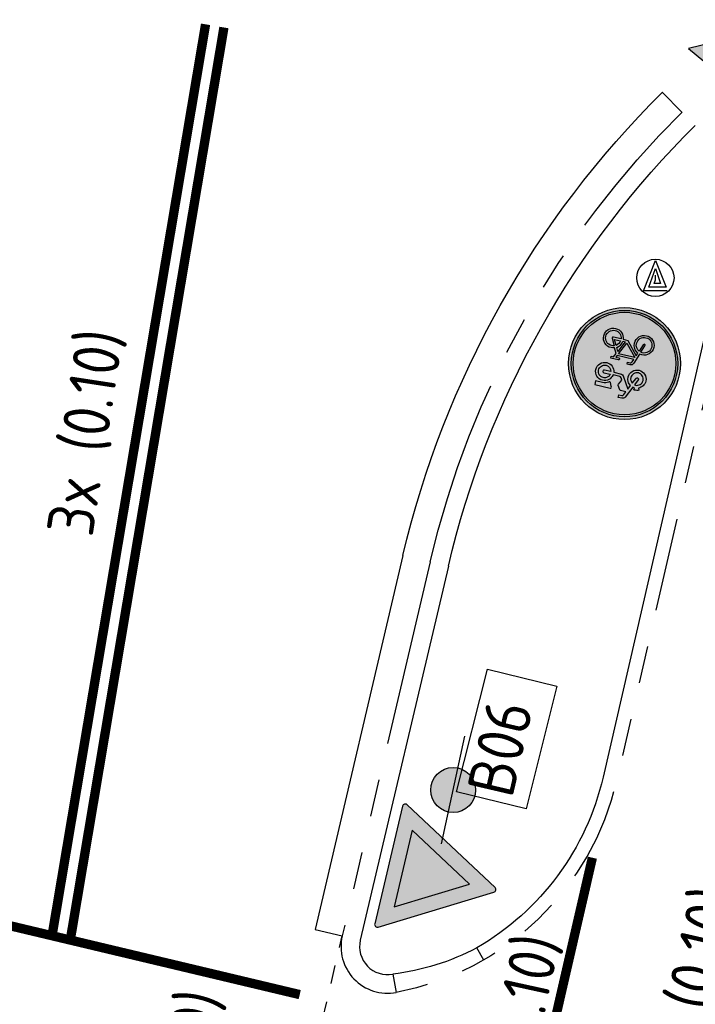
# Model space of a CAD drawing. Header units: metres. Extents: x 116958 to 118326, y 475500 to 477904.
# Tile 821 of 1001: x 117612 to 117619, y 476729 to 476740. Entities that reach past the tile are written whole.
import ezdxf

# ---------------------------------------------------------------- set-up
doc = ezdxf.new("R2010")
doc.units = ezdxf.units.M
doc.header["$LTSCALE"] = 0.2
for name, pattern in [('200-05-05', [5, 2.5, -2.5]), ('200-1-1', [10, 5, -5]), ('MATGRENS', [2, 1, -1]), ('VH-TROTTOIRBAND_130-150', [15, 5, -2, 2, -2, 2, -2]), ('VH-TROTTOIRBAND_180-200', [20, 10, -2, 2, -2, 2, -2])]:
    doc.linetypes.add(name, pattern=pattern)
doc.layers.get('0').update_dxf_attribs({"color": 6})
for name, color, linetype in [('N-WE-IE-MEUBILAIR_WEGMEUBILAIR_LICHTMAST-G', 2, 'Continuous'), ('N-WE-IE-MEUBILAIR_WEGMEUBILAIR_VERKEERSBORD-G', 7, 'Continuous'), ('N-WE-IE-MEUBILAIR_WEGMEUBILAIR_VERKEERSBORD-PAAL', 2, 'Continuous'), ('N-WE-VH-GOOT_TEGEL-300', 251, 'Continuous'), ('N-WE-VH-KANTOPSLUITING_ACHTERKANTBAND-G', 251, 'Continuous'), ('N-WE-VH-KANTOPSLUITING_TROTTOIRBAND_130 150-G', 251, 'VH-TROTTOIRBAND_130-150'), ('N-WE-VH-KANTOPSLUITING_TROTTOIRBAND_180 200-G', 251, 'VH-TROTTOIRBAND_180-200'), ('N-WE-VH-MATERIAALGRENS-G', 251, 'MATGRENS'), ('N-WE-VW-MARKERING_DWARS_DRIEHOEK_5050-S', 1, 'Continuous'), ('N-WE-VW-MARKERING_LANGS_STREEP_050_050_010-G', 1, '200-05-05'), ('N-WE-VW-MARKERING_LANGS_STREEP_100_100_010-G', 1, '200-1-1'), ('N-WE-VW-MARKERING_LANGS_STREEP_GETROKKEN_3X010-G', 1, 'Continuous'), ('N-WE-VW-MARKERING_TEKST-G', 7, 'Continuous'), ('to-xx-bibcontour', 7, 'Continuous'), ('to-xx-bibkleur', 7, 'Continuous')]:
    doc.layers.add(name, color=color, linetype=linetype)
doc.styles.get("Standard").update_dxf_attribs({"font": 'isocp.shx'})

# ---------------------------------------------------------------- blocks, each defined once
blk = doc.blocks.new('Haaitnd')
blk.add_lwpolyline([(500, 0), (0, 0), (250, -500), (500, 0)])
blk.add_solid([(0, 0), (500, 0), (250, -500)])
blk = doc.blocks.new('B06')
at = {"layer": 'to-xx-bibkleur'}
h = blk.add_hatch(color=10, dxfattribs=at)
h.paths.add_polyline_path([(0.2114, 0.5112), (-0.2114, 0.5112), (0, 0.145)], flags=16)
edge = h.paths.add_edge_path()
edge.add_line((-0.337, 0.5687), (-0.013, 0.0075))
edge.add_arc((0, 0.015), 0.015, 210, 330)
edge.add_line((0.013, 0.0075), (0.337, 0.5687))
edge.add_arc((0.324, 0.5762), 0.015, 330, 450)
edge.add_line((0.324, 0.5912), (-0.324, 0.5912))
edge.add_arc((-0.324, 0.5762), 0.015, 90, 210)
blk.add_hatch(color=255, dxfattribs=at).paths.add_polyline_path([(0.2114, 0.5112), (-0.2114, 0.5112), (0, 0.145)])
at = {"layer": 'to-xx-bibcontour', "color": 7, "flags": 128}
blk.add_lwpolyline([(-0.337, 0.5687), (-0.013, 0.0075, 0.57735), (0.013, 0.0075), (0.337, 0.5687, 0.57735), (0.324, 0.5912), (-0.324, 0.5912, 0.57735)], format="xyb", close=True, dxfattribs=at)
blk.add_lwpolyline([(0.2114, 0.5112), (-0.2114, 0.5112), (0, 0.145)], close=True, dxfattribs=at)
at = {"layer": 'to-xx-bibkleur', "color": 10, "flags": 128}
blk.add_lwpolyline([(-0.337, 0.5687), (-0.013, 0.0075, 0.57735), (0.013, 0.0075), (0.337, 0.5687, 0.57735), (0.324, 0.5912), (-0.324, 0.5912, 0.57735)], format="xyb", close=True, dxfattribs=at)
blk.add_lwpolyline([(0.2114, 0.5112), (-0.2114, 0.5112), (0, 0.145)], close=True, dxfattribs=at)
blk = doc.blocks.new('G12a')
at = {"layer": 'to-xx-bibkleur'}
h = blk.add_hatch(color=150, dxfattribs=at)
h.paths.add_polyline_path([(0.3, 0.3, 1), (-0.3, 0.3, 1)])
h.paths.add_polyline_path([(-0.2852, 0.3, -1), (0.2852, 0.3, -1)], flags=16)
h.paths.add_polyline_path([(-0.2747, 0.3, -1), (0.2747, 0.3, -1)], flags=0)
h.paths.add_polyline_path([(0.1413, 0.1912), (0.1424, 0.1805), (0.1413, 0.1698), (0.1383, 0.1599), (0.1334, 0.1509), (0.1268, 0.143), (0.1191, 0.1366), (0.1099, 0.1316), (0.1, 0.1285), (0.0893, 0.1275), (0.0794, 0.1284), (0.07, 0.1311), (0.0614, 0.1355), (0.0538, 0.1412), (0.0474, 0.1483), (0.0422, 0.1564), (0.0384, 0.1654), (0.0364, 0.175), (0.0111, 0.175), (-0.0515, 0.2444), (-0.0572, 0.2284), (-0.0447, 0.2203), (-0.0395, 0.2151), (-0.0352, 0.2093), (-0.0317, 0.2029), (-0.0291, 0.1959), (-0.027, 0.1805), (-0.0281, 0.1698), (-0.0311, 0.1599), (-0.036, 0.1509), (-0.0425, 0.143), (-0.0503, 0.1366), (-0.0595, 0.1316), (-0.0694, 0.1285), (-0.08, 0.1275), (-0.0907, 0.1285), (-0.1006, 0.1316), (-0.1096, 0.1366), (-0.1175, 0.143), (-0.1239, 0.1509), (-0.129, 0.1599), (-0.132, 0.1698), (-0.1331, 0.1805), (-0.132, 0.1912), (-0.129, 0.2011), (-0.1239, 0.2102), (-0.1175, 0.218), (-0.1096, 0.2244), (-0.1006, 0.2293), (-0.0907, 0.2324), (-0.08, 0.2334), (-0.0675, 0.2322), (-0.0483, 0.2865), (-0.0451, 0.2932), (-0.0412, 0.2971), (-0.0357, 0.2991), (-0.0285, 0.2997), (-0.0146, 0.2997), (-0.0146, 0.2889), (-0.0285, 0.2889), (-0.0319, 0.2883), (-0.0346, 0.2868), (-0.0369, 0.2843), (-0.0386, 0.2808), (-0.0436, 0.2668), (0.0477, 0.2668), (0.0527, 0.2779), (0.037, 0.2779), (0.0349, 0.2784), (0.0332, 0.2796), (0.0316, 0.2834), (0.0332, 0.2874), (0.037, 0.2889), (0.0777, 0.2889), (0.0777, 0.2779), (0.0649, 0.2779), (0.0559, 0.2583), (0.0706, 0.2301), (0.0797, 0.2325), (0.0893, 0.2334), (0.1, 0.2324), (0.1099, 0.2293), (0.1191, 0.2244), (0.1268, 0.218), (0.1334, 0.2102), (0.1383, 0.2011)], flags=0)
h.paths.add_polyline_path([(0.1302, 0.1889), (0.1311, 0.1805), (0.1302, 0.1721), (0.1278, 0.1642), (0.1241, 0.1572), (0.1189, 0.1509), (0.1128, 0.1458), (0.1056, 0.1419), (0.0977, 0.1395), (0.0893, 0.1386), (0.0817, 0.1393), (0.0744, 0.1413), (0.0677, 0.1447), (0.0617, 0.1491), (0.0567, 0.1544), (0.0526, 0.1607), (0.0495, 0.1677), (0.0479, 0.175), (0.0903, 0.175), (0.093, 0.1758), (0.0948, 0.1776), (0.0956, 0.1801), (0.095, 0.1828), (0.0759, 0.2198), (0.0825, 0.2217), (0.0893, 0.2223), (0.0977, 0.2214), (0.1056, 0.2189), (0.1128, 0.2153), (0.1189, 0.2101), (0.1241, 0.204), (0.1278, 0.1968)], flags=0)
h.paths.add_polyline_path([(0.1342, 0.3385), (0.1282, 0.3313), (0.121, 0.3253), (0.1128, 0.3208), (0.1037, 0.318), (0.0938, 0.317), (0.0849, 0.3179), (0.0764, 0.3202), (0.0686, 0.324), (0.0617, 0.329), (0.0558, 0.3353), (0.0511, 0.3424), (0.0477, 0.3503), (0.0456, 0.3589), (0.0021, 0.3589), (-0.0038, 0.3603), (-0.0088, 0.3648), (-0.0485, 0.4301), (-0.0587, 0.4072), (-0.0491, 0.3996), (-0.0451, 0.395), (-0.0418, 0.3898), (-0.0371, 0.3784), (-0.0354, 0.3656), (-0.0363, 0.3558), (-0.0392, 0.3467), (-0.0436, 0.3385), (-0.0495, 0.3313), (-0.0567, 0.3253), (-0.0651, 0.3208), (-0.0742, 0.318), (-0.084, 0.317), (-0.0938, 0.318), (-0.1029, 0.3208), (-0.1111, 0.3253), (-0.1185, 0.3313), (-0.1244, 0.3385), (-0.129, 0.3467), (-0.1317, 0.3558), (-0.1328, 0.3656), (-0.1322, 0.3731), (-0.1307, 0.3801), (-0.1279, 0.3868), (-0.1244, 0.3929), (-0.1201, 0.3984), (-0.1151, 0.4033), (-0.1093, 0.4072), (-0.1031, 0.4104), (-0.1078, 0.4214), (-0.1029, 0.4234), (-0.0971, 0.4247), (-0.0907, 0.4258), (-0.084, 0.4263), (-0.0814, 0.4261), (-0.0814, 0.4142), (-0.0723, 0.4127), (-0.0448, 0.4746), (-0.0415, 0.4792), (-0.0378, 0.4821), (-0.0335, 0.4836), (-0.0284, 0.4841), (-0.0092, 0.4841), (-0.0092, 0.4694), (-0.0244, 0.4694), (-0.0278, 0.4691), (-0.0302, 0.4679), (-0.034, 0.4623), (-0.0413, 0.4461), (-0.0131, 0.4461), (-0.0104, 0.4452), (-0.0076, 0.4427), (0.0053, 0.4222), (0.0064, 0.4186), (0.0056, 0.4156), (-0.0069, 0.3892), (0.0003, 0.3782), (0.0038, 0.3747), (0.009, 0.3737), (0.0459, 0.3737), (0.0482, 0.3821), (0.0517, 0.3898), (0.0564, 0.3967), (0.0622, 0.4026), (0.0691, 0.4075), (0.0767, 0.4112), (0.0851, 0.4135), (0.0938, 0.4142), (0.1037, 0.4133), (0.1128, 0.4104), (0.121, 0.406), (0.1282, 0.4001), (0.1342, 0.3929), (0.1387, 0.3845), (0.1416, 0.3754), (0.1425, 0.3656), (0.1416, 0.3558), (0.1387, 0.3467)], flags=0)
h.paths.add_polyline_path([(0.1218, 0.3468), (0.1177, 0.3417), (0.1127, 0.3375), (0.107, 0.3345), (0.1006, 0.3325), (0.0938, 0.3317), (0.0822, 0.3339), (0.0724, 0.3395), (0.0652, 0.3482), (0.061, 0.3589), (0.096, 0.3589), (0.0989, 0.3595), (0.1014, 0.361), (0.1031, 0.3635), (0.1037, 0.3664), (0.1031, 0.3693), (0.1014, 0.3715), (0.0989, 0.3731), (0.096, 0.3737), (0.0611, 0.3737), (0.0655, 0.384), (0.0729, 0.3921), (0.0774, 0.3952), (0.0825, 0.3975), (0.088, 0.399), (0.0938, 0.3994), (0.1006, 0.3988), (0.107, 0.3968), (0.1127, 0.3936), (0.1177, 0.3895), (0.1218, 0.3845), (0.125, 0.3789), (0.127, 0.3725), (0.1276, 0.3656), (0.127, 0.3589), (0.125, 0.3525)], flags=0)
h.paths.add_polyline_path([(0.081, 0.186), (0.048, 0.186), (0.0502, 0.1948), (0.054, 0.2026), (0.0593, 0.2096), (0.0659, 0.2151)], flags=0)
h.paths.add_polyline_path([(0.0607, 0.225), (0.0515, 0.2177), (0.0441, 0.2086), (0.039, 0.198), (0.0364, 0.186), (0.0229, 0.186), (0.0502, 0.2456)], flags=0)
h.paths.add_polyline_path([(0.0427, 0.2558), (0.0127, 0.1898), (-0.047, 0.2558)], flags=0)
h.paths.add_polyline_path([(0.1294, 0.4263), (0.0909, 0.4263), (0.0831, 0.4254), (0.0747, 0.4231), (0.0671, 0.42), (0.0613, 0.4168), (0.0573, 0.4147), (0.0541, 0.4139), (0.0517, 0.4147), (0.05, 0.4167), (0.0416, 0.434), (0.0396, 0.4394), (0.0396, 0.443), (0.0416, 0.4453), (0.0454, 0.4461), (0.1294, 0.4461)], flags=0)
h.paths.add_polyline_path([(-0.0381, 0.1805), (-0.039, 0.1721), (-0.0415, 0.1642), (-0.0451, 0.1572), (-0.0503, 0.1509), (-0.0566, 0.1458), (-0.0637, 0.1419), (-0.0717, 0.1395), (-0.08, 0.1386), (-0.0884, 0.1395), (-0.0964, 0.1419), (-0.1034, 0.1458), (-0.1096, 0.1509), (-0.1146, 0.1572), (-0.1185, 0.1642), (-0.1209, 0.1721), (-0.1218, 0.1805), (-0.1209, 0.1889), (-0.1185, 0.1968), (-0.1146, 0.204), (-0.1096, 0.2101), (-0.1034, 0.2153), (-0.0964, 0.2189), (-0.0884, 0.2214), (-0.08, 0.2223), (-0.0715, 0.2212), (-0.0852, 0.1822), (-0.0855, 0.1794), (-0.0845, 0.1772), (-0.0825, 0.1756), (-0.08, 0.175), (-0.0767, 0.1762), (-0.0747, 0.1788), (-0.061, 0.2177), (-0.052, 0.2118), (-0.0447, 0.2031), (-0.0398, 0.1926)], flags=0)
h.paths.add_polyline_path([(-0.0529, 0.3525), (-0.0602, 0.3417), (-0.0652, 0.3375), (-0.0709, 0.3345), (-0.0771, 0.3325), (-0.084, 0.3317), (-0.0907, 0.3325), (-0.0971, 0.3345), (-0.1029, 0.3375), (-0.1079, 0.3417), (-0.1121, 0.3468), (-0.1151, 0.3525), (-0.1171, 0.3589), (-0.1179, 0.3656), (-0.1171, 0.3725), (-0.1151, 0.3789), (-0.1121, 0.3845), (-0.1079, 0.3895), (-0.1029, 0.3936), (-0.0971, 0.3968), (-0.0907, 0.3988), (-0.084, 0.3994), (-0.0785, 0.399), (-0.0918, 0.3689), (-0.0924, 0.3662), (-0.0919, 0.3633), (-0.0904, 0.3609), (-0.0881, 0.359), (-0.0852, 0.3584), (-0.0825, 0.359), (-0.08, 0.3606), (-0.0784, 0.363), (-0.0646, 0.3927), (-0.0587, 0.3875), (-0.0543, 0.3811), (-0.0514, 0.3738), (-0.0503, 0.3656), (-0.0509, 0.3589)], flags=0)
h = blk.add_hatch(color=255, dxfattribs=at)
edge = h.paths.add_edge_path(flags=16)
edge.add_arc((0, 0.3), 0.2747, 0, 360)
edge = h.paths.add_edge_path()
edge.add_arc((0, 0.3), 0.2852, 0, 360)
h = blk.add_hatch(color=255, dxfattribs=at)
h.paths.add_polyline_path([(-0.0646, 0.3927), (-0.0784, 0.363), (-0.08, 0.3606), (-0.0825, 0.359), (-0.0852, 0.3584), (-0.0881, 0.359), (-0.0904, 0.3609), (-0.0919, 0.3633), (-0.0924, 0.3662), (-0.0918, 0.3689), (-0.0785, 0.399), (-0.084, 0.3994), (-0.0907, 0.3988), (-0.0971, 0.3968), (-0.1029, 0.3936), (-0.1079, 0.3895), (-0.1121, 0.3845), (-0.1151, 0.3789), (-0.1171, 0.3725), (-0.1179, 0.3656), (-0.1171, 0.3589), (-0.1151, 0.3525), (-0.1121, 0.3468), (-0.1079, 0.3417), (-0.1029, 0.3375), (-0.0971, 0.3345), (-0.0907, 0.3325), (-0.084, 0.3317), (-0.0771, 0.3325), (-0.0709, 0.3345), (-0.0652, 0.3375), (-0.0602, 0.3417), (-0.0529, 0.3525), (-0.0509, 0.3589), (-0.0503, 0.3656), (-0.0514, 0.3738), (-0.0543, 0.3811), (-0.0587, 0.3875)], flags=16)
h.paths.add_polyline_path([(0.061, 0.3589), (0.096, 0.3589), (0.0989, 0.3595), (0.1014, 0.361), (0.1031, 0.3635), (0.1037, 0.3664), (0.1031, 0.3693), (0.1014, 0.3715), (0.0989, 0.3731), (0.096, 0.3737), (0.0611, 0.3737), (0.0655, 0.384), (0.0729, 0.3921), (0.0774, 0.3952), (0.0825, 0.3975), (0.088, 0.399), (0.0938, 0.3994), (0.1006, 0.3988), (0.107, 0.3968), (0.1127, 0.3936), (0.1177, 0.3895), (0.1218, 0.3845), (0.125, 0.3789), (0.127, 0.3725), (0.1276, 0.3656), (0.127, 0.3589), (0.125, 0.3525), (0.1218, 0.3468), (0.1177, 0.3417), (0.1127, 0.3375), (0.107, 0.3345), (0.1006, 0.3325), (0.0938, 0.3317), (0.0822, 0.3339), (0.0724, 0.3395), (0.0652, 0.3482)], flags=16)
h.paths.add_polyline_path([(0.1294, 0.4263), (0.1294, 0.4461), (0.0454, 0.4461), (0.0416, 0.4453), (0.0396, 0.443), (0.0396, 0.4394), (0.0416, 0.434), (0.05, 0.4167), (0.0517, 0.4147), (0.0541, 0.4139), (0.0573, 0.4147), (0.0613, 0.4168), (0.0671, 0.42), (0.0747, 0.4231), (0.0831, 0.4254), (0.0909, 0.4263)], flags=17)
h.paths.add_polyline_path([(0.0003, 0.3782), (0.0038, 0.3747), (0.009, 0.3737), (0.0459, 0.3737), (0.0482, 0.3821), (0.0517, 0.3898), (0.0564, 0.3967), (0.0622, 0.4026), (0.0691, 0.4075), (0.0767, 0.4112), (0.0851, 0.4135), (0.0938, 0.4142), (0.1037, 0.4133), (0.1128, 0.4104), (0.121, 0.406), (0.1282, 0.4001), (0.1342, 0.3929), (0.1387, 0.3845), (0.1416, 0.3754), (0.1425, 0.3656), (0.1416, 0.3558), (0.1387, 0.3467), (0.1342, 0.3385), (0.1282, 0.3313), (0.121, 0.3253), (0.1128, 0.3208), (0.1037, 0.318), (0.0938, 0.317), (0.0849, 0.3179), (0.0764, 0.3202), (0.0686, 0.324), (0.0617, 0.329), (0.0558, 0.3353), (0.0511, 0.3424), (0.0477, 0.3503), (0.0456, 0.3589), (0.0021, 0.3589), (-0.0038, 0.3603), (-0.0088, 0.3648), (-0.0485, 0.4301), (-0.0587, 0.4072), (-0.0491, 0.3996), (-0.0451, 0.395), (-0.0418, 0.3898), (-0.0371, 0.3784), (-0.0354, 0.3656), (-0.0363, 0.3558), (-0.0392, 0.3467), (-0.0436, 0.3385), (-0.0495, 0.3313), (-0.0567, 0.3253), (-0.0651, 0.3208), (-0.0742, 0.318), (-0.084, 0.317), (-0.0938, 0.318), (-0.1029, 0.3208), (-0.1111, 0.3253), (-0.1185, 0.3313), (-0.1244, 0.3385), (-0.129, 0.3467), (-0.1317, 0.3558), (-0.1328, 0.3656), (-0.1322, 0.3731), (-0.1307, 0.3801), (-0.1279, 0.3868), (-0.1244, 0.3929), (-0.1201, 0.3984), (-0.1151, 0.4033), (-0.1093, 0.4072), (-0.1031, 0.4104), (-0.1078, 0.4214), (-0.1029, 0.4234), (-0.0971, 0.4247), (-0.0907, 0.4258), (-0.084, 0.4263), (-0.0814, 0.4261), (-0.0814, 0.4142), (-0.0723, 0.4127), (-0.0448, 0.4746), (-0.0415, 0.4792), (-0.0378, 0.4821), (-0.0335, 0.4836), (-0.0284, 0.4841), (-0.0092, 0.4841), (-0.0092, 0.4694), (-0.0244, 0.4694), (-0.0278, 0.4691), (-0.0302, 0.4679), (-0.034, 0.4623), (-0.0413, 0.4461), (-0.0131, 0.4461), (-0.0104, 0.4452), (-0.0076, 0.4427), (0.0053, 0.4222), (0.0064, 0.4186), (0.0056, 0.4156), (-0.0069, 0.3892)])
h.paths.add_polyline_path([(-0.0381, 0.1805), (-0.039, 0.1721), (-0.0415, 0.1642), (-0.0451, 0.1572), (-0.0503, 0.1509), (-0.0566, 0.1458), (-0.0637, 0.1419), (-0.0717, 0.1395), (-0.08, 0.1386), (-0.0884, 0.1395), (-0.0964, 0.1419), (-0.1034, 0.1458), (-0.1096, 0.1509), (-0.1146, 0.1572), (-0.1185, 0.1642), (-0.1209, 0.1721), (-0.1218, 0.1805), (-0.1209, 0.1889), (-0.1185, 0.1968), (-0.1146, 0.204), (-0.1096, 0.2101), (-0.1034, 0.2153), (-0.0964, 0.2189), (-0.0884, 0.2214), (-0.08, 0.2223), (-0.0715, 0.2212), (-0.0852, 0.1822), (-0.0855, 0.1794), (-0.0845, 0.1772), (-0.0825, 0.1756), (-0.08, 0.175), (-0.0767, 0.1762), (-0.0747, 0.1788), (-0.061, 0.2177), (-0.052, 0.2118), (-0.0447, 0.2031), (-0.0398, 0.1926)], flags=16)
h.paths.add_polyline_path([(0.0427, 0.2558), (0.0127, 0.1898), (-0.047, 0.2558)], flags=16)
h.paths.add_polyline_path([(0.0229, 0.186), (0.0502, 0.2456), (0.0607, 0.225), (0.0515, 0.2177), (0.0441, 0.2086), (0.039, 0.198), (0.0364, 0.186)], flags=16)
h.paths.add_polyline_path([(0.0759, 0.2198), (0.0825, 0.2217), (0.0893, 0.2223), (0.0977, 0.2214), (0.1056, 0.2189), (0.1128, 0.2153), (0.1189, 0.2101), (0.1241, 0.204), (0.1278, 0.1968), (0.1302, 0.1889), (0.1311, 0.1805), (0.1302, 0.1721), (0.1278, 0.1642), (0.1241, 0.1572), (0.1189, 0.1509), (0.1128, 0.1458), (0.1056, 0.1419), (0.0977, 0.1395), (0.0893, 0.1386), (0.0817, 0.1393), (0.0744, 0.1413), (0.0677, 0.1447), (0.0617, 0.1491), (0.0567, 0.1544), (0.0526, 0.1607), (0.0495, 0.1677), (0.0479, 0.175), (0.0903, 0.175), (0.093, 0.1758), (0.0948, 0.1776), (0.0956, 0.1801), (0.095, 0.1828)], flags=16)
h.paths.add_polyline_path([(0.0659, 0.2151), (0.081, 0.186), (0.048, 0.186), (0.0502, 0.1948), (0.054, 0.2026), (0.0593, 0.2096)], flags=16)
h.paths.add_polyline_path([(0.0777, 0.2889), (0.0777, 0.2779), (0.0649, 0.2779), (0.0559, 0.2583), (0.0706, 0.2301), (0.0797, 0.2325), (0.0893, 0.2334), (0.1, 0.2324), (0.1099, 0.2293), (0.1191, 0.2244), (0.1268, 0.218), (0.1334, 0.2102), (0.1383, 0.2011), (0.1413, 0.1912), (0.1424, 0.1805), (0.1413, 0.1698), (0.1383, 0.1599), (0.1334, 0.1509), (0.1268, 0.143), (0.1191, 0.1366), (0.1099, 0.1316), (0.1, 0.1285), (0.0893, 0.1275), (0.0794, 0.1284), (0.07, 0.1311), (0.0614, 0.1355), (0.0538, 0.1412), (0.0474, 0.1483), (0.0422, 0.1564), (0.0384, 0.1654), (0.0364, 0.175), (0.0111, 0.175), (-0.0515, 0.2444), (-0.0572, 0.2284), (-0.0447, 0.2203), (-0.0395, 0.2151), (-0.0352, 0.2093), (-0.0317, 0.2029), (-0.0291, 0.1959), (-0.027, 0.1805), (-0.0281, 0.1698), (-0.0311, 0.1599), (-0.036, 0.1509), (-0.0425, 0.143), (-0.0503, 0.1366), (-0.0595, 0.1316), (-0.0694, 0.1285), (-0.08, 0.1275), (-0.0907, 0.1285), (-0.1006, 0.1316), (-0.1096, 0.1366), (-0.1175, 0.143), (-0.1239, 0.1509), (-0.129, 0.1599), (-0.132, 0.1698), (-0.1331, 0.1805), (-0.132, 0.1912), (-0.129, 0.2011), (-0.1239, 0.2102), (-0.1175, 0.218), (-0.1096, 0.2244), (-0.1006, 0.2293), (-0.0907, 0.2324), (-0.08, 0.2334), (-0.0675, 0.2322), (-0.0483, 0.2865), (-0.0451, 0.2932), (-0.0412, 0.2971), (-0.0357, 0.2991), (-0.0285, 0.2997), (-0.0146, 0.2997), (-0.0146, 0.2889), (-0.0285, 0.2889), (-0.0319, 0.2883), (-0.0346, 0.2868), (-0.0369, 0.2843), (-0.0386, 0.2808), (-0.0436, 0.2668), (0.0477, 0.2668), (0.0527, 0.2779), (0.037, 0.2779), (0.0349, 0.2784), (0.0332, 0.2796), (0.0316, 0.2834), (0.0332, 0.2874), (0.037, 0.2889)])
at = {"layer": 'to-xx-bibcontour', "color": 7}
for points in [[(0.0003, 0.3782), (0.0038, 0.3747), (0.009, 0.3737), (0.0459, 0.3737), (0.0482, 0.3821), (0.0517, 0.3898), (0.0564, 0.3967), (0.0622, 0.4026), (0.0691, 0.4075), (0.0767, 0.4112), (0.0851, 0.4135), (0.0938, 0.4142), (0.1037, 0.4133), (0.1128, 0.4104), (0.121, 0.406), (0.1282, 0.4001), (0.1342, 0.3929), (0.1387, 0.3845), (0.1416, 0.3754), (0.1425, 0.3656), (0.1416, 0.3558), (0.1387, 0.3467), (0.1342, 0.3385), (0.1282, 0.3313), (0.121, 0.3253), (0.1128, 0.3208), (0.1037, 0.318), (0.0938, 0.317), (0.0849, 0.3179), (0.0764, 0.3202), (0.0686, 0.324), (0.0617, 0.329), (0.0558, 0.3353), (0.0511, 0.3424), (0.0477, 0.3503), (0.0456, 0.3589), (0.0021, 0.3589), (-0.0038, 0.3603), (-0.0088, 0.3648), (-0.0485, 0.4301), (-0.0587, 0.4072), (-0.0491, 0.3996), (-0.0451, 0.395), (-0.0418, 0.3898), (-0.0371, 0.3784), (-0.0354, 0.3656), (-0.0363, 0.3558), (-0.0392, 0.3467), (-0.0436, 0.3385), (-0.0495, 0.3313), (-0.0567, 0.3253), (-0.0651, 0.3208), (-0.0742, 0.318), (-0.084, 0.317), (-0.0938, 0.318), (-0.1029, 0.3208), (-0.1111, 0.3253), (-0.1185, 0.3313), (-0.1244, 0.3385), (-0.129, 0.3467), (-0.1317, 0.3558), (-0.1328, 0.3656), (-0.1322, 0.3731), (-0.1307, 0.3801), (-0.1279, 0.3868), (-0.1244, 0.3929), (-0.1201, 0.3984), (-0.1151, 0.4033), (-0.1093, 0.4072), (-0.1031, 0.4104), (-0.1078, 0.4214), (-0.1029, 0.4234), (-0.0971, 0.4247), (-0.0907, 0.4258), (-0.084, 0.4263), (-0.0814, 0.4261), (-0.0814, 0.4142), (-0.0723, 0.4127), (-0.0448, 0.4746), (-0.0415, 0.4792), (-0.0378, 0.4821), (-0.0335, 0.4836), (-0.0284, 0.4841), (-0.0092, 0.4841), (-0.0092, 0.4694), (-0.0244, 0.4694), (-0.0278, 0.4691), (-0.0302, 0.4679), (-0.034, 0.4623), (-0.0413, 0.4461), (-0.0131, 0.4461), (-0.0104, 0.4452), (-0.0076, 0.4427), (0.0053, 0.4222), (0.0064, 0.4186), (0.0056, 0.4156), (-0.0069, 0.3892), (0.0003, 0.3782)], [(0.1294, 0.4263), (0.1294, 0.4461), (0.0454, 0.4461), (0.0416, 0.4453), (0.0396, 0.443), (0.0396, 0.4394), (0.0416, 0.434), (0.05, 0.4167), (0.0517, 0.4147), (0.0541, 0.4139), (0.0573, 0.4147), (0.0613, 0.4168), (0.0671, 0.42), (0.0747, 0.4231), (0.0831, 0.4254), (0.0909, 0.4263), (0.1294, 0.4263)], [(-0.0646, 0.3927), (-0.0784, 0.363), (-0.08, 0.3606), (-0.0825, 0.359), (-0.0852, 0.3584), (-0.0881, 0.359), (-0.0904, 0.3609), (-0.0919, 0.3633), (-0.0924, 0.3662), (-0.0918, 0.3689), (-0.0785, 0.399), (-0.084, 0.3994), (-0.0907, 0.3988), (-0.0971, 0.3968), (-0.1029, 0.3936), (-0.1079, 0.3895), (-0.1121, 0.3845), (-0.1151, 0.3789), (-0.1171, 0.3725), (-0.1179, 0.3656), (-0.1171, 0.3589), (-0.1151, 0.3525), (-0.1121, 0.3468), (-0.1079, 0.3417), (-0.1029, 0.3375), (-0.0971, 0.3345), (-0.0907, 0.3325), (-0.084, 0.3317), (-0.0771, 0.3325), (-0.0709, 0.3345), (-0.0652, 0.3375), (-0.0602, 0.3417), (-0.0529, 0.3525), (-0.0509, 0.3589), (-0.0503, 0.3656), (-0.0514, 0.3738), (-0.0543, 0.3811), (-0.0587, 0.3875), (-0.0646, 0.3927)], [(0.061, 0.3589), (0.096, 0.3589), (0.0989, 0.3595), (0.1014, 0.361), (0.1031, 0.3635), (0.1037, 0.3664), (0.1031, 0.3693), (0.1014, 0.3715), (0.0989, 0.3731), (0.096, 0.3737), (0.0611, 0.3737), (0.0655, 0.384), (0.0729, 0.3921), (0.0774, 0.3952), (0.0825, 0.3975), (0.088, 0.399), (0.0938, 0.3994), (0.1006, 0.3988), (0.107, 0.3968), (0.1127, 0.3936), (0.1177, 0.3895), (0.1218, 0.3845), (0.125, 0.3789), (0.127, 0.3725), (0.1276, 0.3656), (0.127, 0.3589), (0.125, 0.3525), (0.1218, 0.3468), (0.1177, 0.3417), (0.1127, 0.3375), (0.107, 0.3345), (0.1006, 0.3325), (0.0938, 0.3317), (0.0822, 0.3339), (0.0724, 0.3395), (0.0652, 0.3482), (0.061, 0.3589)], [(0.0777, 0.2889), (0.0777, 0.2779), (0.0649, 0.2779), (0.0559, 0.2583), (0.0706, 0.2301), (0.0797, 0.2325), (0.0893, 0.2334), (0.1, 0.2324), (0.1099, 0.2293), (0.1191, 0.2244), (0.1268, 0.218), (0.1334, 0.2102), (0.1383, 0.2011), (0.1413, 0.1912), (0.1424, 0.1805), (0.1413, 0.1698), (0.1383, 0.1599), (0.1334, 0.1509), (0.1268, 0.143), (0.1191, 0.1366), (0.1099, 0.1316), (0.1, 0.1285), (0.0893, 0.1275), (0.0794, 0.1284), (0.07, 0.1311), (0.0614, 0.1355), (0.0538, 0.1412), (0.0474, 0.1483), (0.0422, 0.1564), (0.0384, 0.1654), (0.0364, 0.175), (0.0111, 0.175), (-0.0515, 0.2444), (-0.0572, 0.2284), (-0.0447, 0.2203), (-0.0395, 0.2151), (-0.0352, 0.2093), (-0.0317, 0.2029), (-0.0291, 0.1959), (-0.027, 0.1805), (-0.0281, 0.1698), (-0.0311, 0.1599), (-0.036, 0.1509), (-0.0425, 0.143), (-0.0503, 0.1366), (-0.0595, 0.1316), (-0.0694, 0.1285), (-0.08, 0.1275), (-0.0907, 0.1285), (-0.1006, 0.1316), (-0.1096, 0.1366), (-0.1175, 0.143), (-0.1239, 0.1509), (-0.129, 0.1599), (-0.132, 0.1698), (-0.1331, 0.1805), (-0.132, 0.1912), (-0.129, 0.2011), (-0.1239, 0.2102), (-0.1175, 0.218), (-0.1096, 0.2244), (-0.1006, 0.2293), (-0.0907, 0.2324), (-0.08, 0.2334), (-0.0675, 0.2322), (-0.0483, 0.2865), (-0.0451, 0.2932), (-0.0412, 0.2971), (-0.0357, 0.2991), (-0.0285, 0.2997), (-0.0146, 0.2997), (-0.0146, 0.2889), (-0.0285, 0.2889), (-0.0319, 0.2883), (-0.0346, 0.2868), (-0.0369, 0.2843), (-0.0386, 0.2808), (-0.0436, 0.2668), (0.0477, 0.2668), (0.0527, 0.2779), (0.037, 0.2779), (0.0349, 0.2784), (0.0332, 0.2796), (0.0316, 0.2834), (0.0332, 0.2874), (0.037, 0.2889), (0.0777, 0.2889)], [(-0.0381, 0.1805), (-0.039, 0.1721), (-0.0415, 0.1642), (-0.0451, 0.1572), (-0.0503, 0.1509), (-0.0566, 0.1458), (-0.0637, 0.1419), (-0.0717, 0.1395), (-0.08, 0.1386), (-0.0884, 0.1395), (-0.0964, 0.1419), (-0.1034, 0.1458), (-0.1096, 0.1509), (-0.1146, 0.1572), (-0.1185, 0.1642), (-0.1209, 0.1721), (-0.1218, 0.1805), (-0.1209, 0.1889), (-0.1185, 0.1968), (-0.1146, 0.204), (-0.1096, 0.2101), (-0.1034, 0.2153), (-0.0964, 0.2189), (-0.0884, 0.2214), (-0.08, 0.2223), (-0.0715, 0.2212), (-0.0852, 0.1822), (-0.0855, 0.1794), (-0.0845, 0.1772), (-0.0825, 0.1756), (-0.08, 0.175), (-0.0767, 0.1762), (-0.0747, 0.1788), (-0.061, 0.2177), (-0.052, 0.2118), (-0.0447, 0.2031), (-0.0398, 0.1926), (-0.0381, 0.1805)], [(0.0427, 0.2558), (0.0127, 0.1898), (-0.047, 0.2558), (0.0427, 0.2558)], [(0.0229, 0.186), (0.0502, 0.2456), (0.0607, 0.225), (0.0515, 0.2177), (0.0441, 0.2086), (0.039, 0.198), (0.0364, 0.186), (0.0229, 0.186)], [(0.0759, 0.2198), (0.0825, 0.2217), (0.0893, 0.2223), (0.0977, 0.2214), (0.1056, 0.2189), (0.1128, 0.2153), (0.1189, 0.2101), (0.1241, 0.204), (0.1278, 0.1968), (0.1302, 0.1889), (0.1311, 0.1805), (0.1302, 0.1721), (0.1278, 0.1642), (0.1241, 0.1572), (0.1189, 0.1509), (0.1128, 0.1458), (0.1056, 0.1419), (0.0977, 0.1395), (0.0893, 0.1386), (0.0817, 0.1393), (0.0744, 0.1413), (0.0677, 0.1447), (0.0617, 0.1491), (0.0567, 0.1544), (0.0526, 0.1607), (0.0495, 0.1677), (0.0479, 0.175), (0.0903, 0.175), (0.093, 0.1758), (0.0948, 0.1776), (0.0956, 0.1801), (0.095, 0.1828), (0.0759, 0.2198)], [(0.0659, 0.2151), (0.081, 0.186), (0.048, 0.186), (0.0502, 0.1948), (0.054, 0.2026), (0.0593, 0.2096), (0.0659, 0.2151)]]:
    blk.add_lwpolyline(points, dxfattribs=at)
for radius in [0.3, 0.2852, 0.2747]:
    blk.add_circle((0, 0.3), radius, dxfattribs=at)
at = {"layer": 'to-xx-bibkleur', "color": 255}
for points in [[(0.0003, 0.3782), (0.0038, 0.3747), (0.009, 0.3737), (0.0459, 0.3737), (0.0482, 0.3821), (0.0517, 0.3898), (0.0564, 0.3967), (0.0622, 0.4026), (0.0691, 0.4075), (0.0767, 0.4112), (0.0851, 0.4135), (0.0938, 0.4142), (0.1037, 0.4133), (0.1128, 0.4104), (0.121, 0.406), (0.1282, 0.4001), (0.1342, 0.3929), (0.1387, 0.3845), (0.1416, 0.3754), (0.1425, 0.3656), (0.1416, 0.3558), (0.1387, 0.3467), (0.1342, 0.3385), (0.1282, 0.3313), (0.121, 0.3253), (0.1128, 0.3208), (0.1037, 0.318), (0.0938, 0.317), (0.0849, 0.3179), (0.0764, 0.3202), (0.0686, 0.324), (0.0617, 0.329), (0.0558, 0.3353), (0.0511, 0.3424), (0.0477, 0.3503), (0.0456, 0.3589), (0.0021, 0.3589), (-0.0038, 0.3603), (-0.0088, 0.3648), (-0.0485, 0.4301), (-0.0587, 0.4072), (-0.0491, 0.3996), (-0.0451, 0.395), (-0.0418, 0.3898), (-0.0371, 0.3784), (-0.0354, 0.3656), (-0.0363, 0.3558), (-0.0392, 0.3467), (-0.0436, 0.3385), (-0.0495, 0.3313), (-0.0567, 0.3253), (-0.0651, 0.3208), (-0.0742, 0.318), (-0.084, 0.317), (-0.0938, 0.318), (-0.1029, 0.3208), (-0.1111, 0.3253), (-0.1185, 0.3313), (-0.1244, 0.3385), (-0.129, 0.3467), (-0.1317, 0.3558), (-0.1328, 0.3656), (-0.1322, 0.3731), (-0.1307, 0.3801), (-0.1279, 0.3868), (-0.1244, 0.3929), (-0.1201, 0.3984), (-0.1151, 0.4033), (-0.1093, 0.4072), (-0.1031, 0.4104), (-0.1078, 0.4214), (-0.1029, 0.4234), (-0.0971, 0.4247), (-0.0907, 0.4258), (-0.084, 0.4263), (-0.0814, 0.4261), (-0.0814, 0.4142), (-0.0723, 0.4127), (-0.0448, 0.4746), (-0.0415, 0.4792), (-0.0378, 0.4821), (-0.0335, 0.4836), (-0.0284, 0.4841), (-0.0092, 0.4841), (-0.0092, 0.4694), (-0.0244, 0.4694), (-0.0278, 0.4691), (-0.0302, 0.4679), (-0.034, 0.4623), (-0.0413, 0.4461), (-0.0131, 0.4461), (-0.0104, 0.4452), (-0.0076, 0.4427), (0.0053, 0.4222), (0.0064, 0.4186), (0.0056, 0.4156), (-0.0069, 0.3892), (0.0003, 0.3782)], [(0.1294, 0.4263), (0.1294, 0.4461), (0.0454, 0.4461), (0.0416, 0.4453), (0.0396, 0.443), (0.0396, 0.4394), (0.0416, 0.434), (0.05, 0.4167), (0.0517, 0.4147), (0.0541, 0.4139), (0.0573, 0.4147), (0.0613, 0.4168), (0.0671, 0.42), (0.0747, 0.4231), (0.0831, 0.4254), (0.0909, 0.4263), (0.1294, 0.4263)], [(-0.0646, 0.3927), (-0.0784, 0.363), (-0.08, 0.3606), (-0.0825, 0.359), (-0.0852, 0.3584), (-0.0881, 0.359), (-0.0904, 0.3609), (-0.0919, 0.3633), (-0.0924, 0.3662), (-0.0918, 0.3689), (-0.0785, 0.399), (-0.084, 0.3994), (-0.0907, 0.3988), (-0.0971, 0.3968), (-0.1029, 0.3936), (-0.1079, 0.3895), (-0.1121, 0.3845), (-0.1151, 0.3789), (-0.1171, 0.3725), (-0.1179, 0.3656), (-0.1171, 0.3589), (-0.1151, 0.3525), (-0.1121, 0.3468), (-0.1079, 0.3417), (-0.1029, 0.3375), (-0.0971, 0.3345), (-0.0907, 0.3325), (-0.084, 0.3317), (-0.0771, 0.3325), (-0.0709, 0.3345), (-0.0652, 0.3375), (-0.0602, 0.3417), (-0.0529, 0.3525), (-0.0509, 0.3589), (-0.0503, 0.3656), (-0.0514, 0.3738), (-0.0543, 0.3811), (-0.0587, 0.3875), (-0.0646, 0.3927)], [(0.061, 0.3589), (0.096, 0.3589), (0.0989, 0.3595), (0.1014, 0.361), (0.1031, 0.3635), (0.1037, 0.3664), (0.1031, 0.3693), (0.1014, 0.3715), (0.0989, 0.3731), (0.096, 0.3737), (0.0611, 0.3737), (0.0655, 0.384), (0.0729, 0.3921), (0.0774, 0.3952), (0.0825, 0.3975), (0.088, 0.399), (0.0938, 0.3994), (0.1006, 0.3988), (0.107, 0.3968), (0.1127, 0.3936), (0.1177, 0.3895), (0.1218, 0.3845), (0.125, 0.3789), (0.127, 0.3725), (0.1276, 0.3656), (0.127, 0.3589), (0.125, 0.3525), (0.1218, 0.3468), (0.1177, 0.3417), (0.1127, 0.3375), (0.107, 0.3345), (0.1006, 0.3325), (0.0938, 0.3317), (0.0822, 0.3339), (0.0724, 0.3395), (0.0652, 0.3482), (0.061, 0.3589)], [(0.0777, 0.2889), (0.0777, 0.2779), (0.0649, 0.2779), (0.0559, 0.2583), (0.0706, 0.2301), (0.0797, 0.2325), (0.0893, 0.2334), (0.1, 0.2324), (0.1099, 0.2293), (0.1191, 0.2244), (0.1268, 0.218), (0.1334, 0.2102), (0.1383, 0.2011), (0.1413, 0.1912), (0.1424, 0.1805), (0.1413, 0.1698), (0.1383, 0.1599), (0.1334, 0.1509), (0.1268, 0.143), (0.1191, 0.1366), (0.1099, 0.1316), (0.1, 0.1285), (0.0893, 0.1275), (0.0794, 0.1284), (0.07, 0.1311), (0.0614, 0.1355), (0.0538, 0.1412), (0.0474, 0.1483), (0.0422, 0.1564), (0.0384, 0.1654), (0.0364, 0.175), (0.0111, 0.175), (-0.0515, 0.2444), (-0.0572, 0.2284), (-0.0447, 0.2203), (-0.0395, 0.2151), (-0.0352, 0.2093), (-0.0317, 0.2029), (-0.0291, 0.1959), (-0.027, 0.1805), (-0.0281, 0.1698), (-0.0311, 0.1599), (-0.036, 0.1509), (-0.0425, 0.143), (-0.0503, 0.1366), (-0.0595, 0.1316), (-0.0694, 0.1285), (-0.08, 0.1275), (-0.0907, 0.1285), (-0.1006, 0.1316), (-0.1096, 0.1366), (-0.1175, 0.143), (-0.1239, 0.1509), (-0.129, 0.1599), (-0.132, 0.1698), (-0.1331, 0.1805), (-0.132, 0.1912), (-0.129, 0.2011), (-0.1239, 0.2102), (-0.1175, 0.218), (-0.1096, 0.2244), (-0.1006, 0.2293), (-0.0907, 0.2324), (-0.08, 0.2334), (-0.0675, 0.2322), (-0.0483, 0.2865), (-0.0451, 0.2932), (-0.0412, 0.2971), (-0.0357, 0.2991), (-0.0285, 0.2997), (-0.0146, 0.2997), (-0.0146, 0.2889), (-0.0285, 0.2889), (-0.0319, 0.2883), (-0.0346, 0.2868), (-0.0369, 0.2843), (-0.0386, 0.2808), (-0.0436, 0.2668), (0.0477, 0.2668), (0.0527, 0.2779), (0.037, 0.2779), (0.0349, 0.2784), (0.0332, 0.2796), (0.0316, 0.2834), (0.0332, 0.2874), (0.037, 0.2889), (0.0777, 0.2889)], [(-0.0381, 0.1805), (-0.039, 0.1721), (-0.0415, 0.1642), (-0.0451, 0.1572), (-0.0503, 0.1509), (-0.0566, 0.1458), (-0.0637, 0.1419), (-0.0717, 0.1395), (-0.08, 0.1386), (-0.0884, 0.1395), (-0.0964, 0.1419), (-0.1034, 0.1458), (-0.1096, 0.1509), (-0.1146, 0.1572), (-0.1185, 0.1642), (-0.1209, 0.1721), (-0.1218, 0.1805), (-0.1209, 0.1889), (-0.1185, 0.1968), (-0.1146, 0.204), (-0.1096, 0.2101), (-0.1034, 0.2153), (-0.0964, 0.2189), (-0.0884, 0.2214), (-0.08, 0.2223), (-0.0715, 0.2212), (-0.0852, 0.1822), (-0.0855, 0.1794), (-0.0845, 0.1772), (-0.0825, 0.1756), (-0.08, 0.175), (-0.0767, 0.1762), (-0.0747, 0.1788), (-0.061, 0.2177), (-0.052, 0.2118), (-0.0447, 0.2031), (-0.0398, 0.1926), (-0.0381, 0.1805)], [(0.0427, 0.2558), (0.0127, 0.1898), (-0.047, 0.2558), (0.0427, 0.2558)], [(0.0229, 0.186), (0.0502, 0.2456), (0.0607, 0.225), (0.0515, 0.2177), (0.0441, 0.2086), (0.039, 0.198), (0.0364, 0.186), (0.0229, 0.186)], [(0.0759, 0.2198), (0.0825, 0.2217), (0.0893, 0.2223), (0.0977, 0.2214), (0.1056, 0.2189), (0.1128, 0.2153), (0.1189, 0.2101), (0.1241, 0.204), (0.1278, 0.1968), (0.1302, 0.1889), (0.1311, 0.1805), (0.1302, 0.1721), (0.1278, 0.1642), (0.1241, 0.1572), (0.1189, 0.1509), (0.1128, 0.1458), (0.1056, 0.1419), (0.0977, 0.1395), (0.0893, 0.1386), (0.0817, 0.1393), (0.0744, 0.1413), (0.0677, 0.1447), (0.0617, 0.1491), (0.0567, 0.1544), (0.0526, 0.1607), (0.0495, 0.1677), (0.0479, 0.175), (0.0903, 0.175), (0.093, 0.1758), (0.0948, 0.1776), (0.0956, 0.1801), (0.095, 0.1828), (0.0759, 0.2198)], [(0.0659, 0.2151), (0.081, 0.186), (0.048, 0.186), (0.0502, 0.1948), (0.054, 0.2026), (0.0593, 0.2096), (0.0659, 0.2151)]]:
    blk.add_lwpolyline(points, dxfattribs=at)
at = {"layer": 'to-xx-bibkleur', "color": 150}
blk.add_circle((0, 0.3), 0.3, dxfattribs=at)
at = {"layer": 'to-xx-bibkleur', "color": 255}
for radius in [0.2852, 0.2747]:
    blk.add_circle((0, 0.3), radius, dxfattribs=at)
blk = doc.blocks.new('Symblm')
h = blk.add_hatch(color=256)
edge = h.paths.add_edge_path()
edge.add_arc((0, 0), 241, 0, 360)
blk.add_line((-590, 0), (590, 0))
blk.add_circle((0, 0), 241)
blk = doc.blocks.new('Vb')
blk.add_lwpolyline([(125, -138), (-127, -138), (0, 185), (114, -100), (-71, -100), (0, 100), (56, -60), (-13, -60), (0, -20), (1, 30)])
blk.add_circle((0, 0), 200)

msp = doc.modelspace()

# ---------------------------------------------------------------- linework, layer by layer
at = {"layer": 'N-WE-IE-MEUBILAIR_WEGMEUBILAIR_VERKEERSBORD-G'}
msp.add_lwpolyline([(117616.664, 476731.395), (117616.994, 476732.708), (117617.74, 476732.525), (117617.41, 476731.211)], close=True, dxfattribs=at)
at = {"layer": 'N-WE-VH-GOOT_TEGEL-300', "extrusion": (0, 0, -1), "flags": 128}
msp.add_lwpolyline([(-117616.088, 476733.928, 0.140964), (-117618.873, 476738.895)], format="xyb", dxfattribs=at)
at = {"layer": 'N-WE-VH-GOOT_TEGEL-300', "flags": 128}
for points in [[(117618.868, 476738.897), (117619.079, 476738.683)], [(117616.088, 476733.928), (117615.145, 476729.916), (117615.437, 476729.848)]]:
    msp.add_lwpolyline(points, dxfattribs=at)
at = {"layer": 'N-WE-VH-KANTOPSLUITING_ACHTERKANTBAND-G', "extrusion": (0, 0, -1), "flags": 128}
msp.add_lwpolyline([(-117616.575, 476733.813, 0.140964), (-117619.224, 476738.54)], format="xyb", dxfattribs=at)
at = {"layer": 'N-WE-VH-KANTOPSLUITING_ACHTERKANTBAND-G', "flags": 128}
for points in [[(117619.552, 476737.273), (117618.234, 476731.55, -0.208427), (117616.879, 476729.72)], [(117616.575, 476733.813), (117615.631, 476729.802, 0.542865), (117615.979, 476729.438)], [(117616.954, 476729.59), (117616.879, 476729.72, -0.091929), (117615.979, 476729.438), (117616.017, 476729.242)]]:
    msp.add_lwpolyline(points, format="xyb", dxfattribs=at)
at = {"layer": 'N-WE-VH-KANTOPSLUITING_TROTTOIRBAND_130 150-G', "flags": 128}
msp.add_lwpolyline([(117619.698, 476737.24), (117618.38, 476731.516, -0.297551), (117616.017, 476729.242)], format="xyb", dxfattribs=at)
at = {"layer": 'N-WE-VH-KANTOPSLUITING_TROTTOIRBAND_180 200-G', "flags": 128}
for points in [[(117619.698, 476737.24), (117619.922, 476738.214, 0.751089), (117619.084, 476738.682)], [(117616.38, 476733.859), (117615.437, 476729.848, 0.542865), (117616.017, 476729.242)]]:
    msp.add_lwpolyline(points, format="xyb", dxfattribs=at)
at = {"layer": 'N-WE-VH-KANTOPSLUITING_TROTTOIRBAND_180 200-G', "extrusion": (0, 0, -1), "flags": 128}
msp.add_lwpolyline([(-117616.38, 476733.859, 0.140964), (-117619.084, 476738.682)], format="xyb", dxfattribs=at)
at = {"layer": 'N-WE-VH-MATERIAALGRENS-G'}
msp.add_line((117614.31, 476725.053), (117615.437, 476729.848), dxfattribs=at)
at = {"layer": 'N-WE-VW-MARKERING_LANGS_STREEP_050_050_010-G', "const_width": 0.1, "flags": 128}
msp.add_lwpolyline([(117614.981, 476729.219), (117602.375, 476732.215)], dxfattribs=at)
at = {"layer": 'N-WE-VW-MARKERING_LANGS_STREEP_100_100_010-G', "const_width": 0.1, "flags": 128}
msp.add_lwpolyline([(117617.242, 476726.876), (117618.12, 476730.687)], dxfattribs=at)
at = {"layer": 'N-WE-VW-MARKERING_LANGS_STREEP_GETROKKEN_3X010-G', "const_width": 0.1, "flags": 128}
for points in [[(117612.324, 476729.85), (117613.971, 476739.624)], [(117612.522, 476729.817), (117614.168, 476739.59)]]:
    msp.add_lwpolyline(points, dxfattribs=at)

# ---------------------------------------------------------------- block references
at = {"layer": 'N-WE-IE-MEUBILAIR_WEGMEUBILAIR_LICHTMAST-G', "xscale": 0.0009999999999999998, "yscale": 0.0009999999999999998, "zscale": 0.0009999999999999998, "rotation": 77.77}
msp.add_blockref('Symblm', (117616.627, 476731.413), dxfattribs=at)
at = {"layer": 'N-WE-IE-MEUBILAIR_WEGMEUBILAIR_VERKEERSBORD-G'}
for name, p, xscale, yscale, zscale, rotation in [('G12a', (117618.602, 476736.57), 1.999999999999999, 1.999999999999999, 1.999999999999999, 166.749356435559), ('B06', (117617.085, 476730.338), 2, 2, 2, 76.74935643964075)]:
    msp.add_blockref(name, p, dxfattribs=dict(at, xscale=xscale, yscale=yscale, zscale=zscale, rotation=rotation))
at = {"layer": 'N-WE-IE-MEUBILAIR_WEGMEUBILAIR_VERKEERSBORD-PAAL', "xscale": 0.001, "yscale": 0.001, "zscale": 0.001}
msp.add_blockref('Vb', (117618.796, 476736.905), dxfattribs=at)
at = {"layer": 'N-WE-VW-MARKERING_DWARS_DRIEHOEK_5050-S', "xscale": 0.0009999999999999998, "yscale": 0.0009999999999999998, "zscale": 0.0009999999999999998, "rotation": 257.0603517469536}
msp.add_blockref('Haaitnd', (117619.695, 476739.496), dxfattribs=at)

# ---------------------------------------------------------------- texts
at = {"layer": 'N-WE-IE-MEUBILAIR_WEGMEUBILAIR_VERKEERSBORD-G'}
msp.add_text('B06', height=0.5, rotation=76.8394, dxfattribs=at).set_placement((117617.258, 476731.313))
at = {"layer": 'N-WE-VW-MARKERING_TEKST-G'}
for s, rotation, p in [('3x (0.10)', 81.2854, (117612.758, 476734.116)), ('0,3-2,7 (0.10)', 77.0363, (117618.905, 476726.934)), ('1-1 (0.10)', 77.6768, (117617.28, 476727.502)), ('(0.20)', 76.7449, (117613.852, 476727.839))]:
    msp.add_text(s, height=0.5, rotation=rotation, dxfattribs=at).set_placement(p)

doc.saveas('drawing.dxf')
